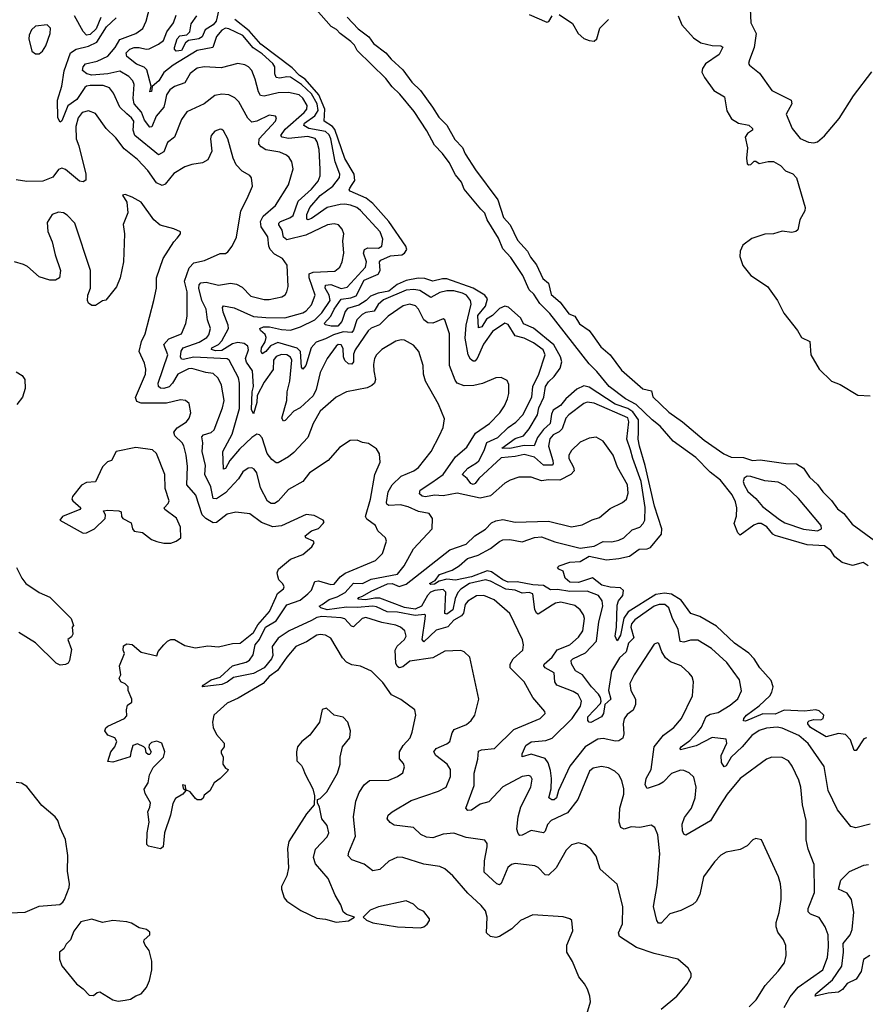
# Model space of a CAD drawing. Extents: x 2087054 to 2277909, y 548907 to 753496.
# Tile 304 of 444: x 2190784 to 2195598, y 675959 to 681564. Entities that reach past the tile are written whole.
import ezdxf

# ---------------------------------------------------------------- set-up
doc = ezdxf.new("R2010")
doc.units = 0

msp = doc.modelspace()

# ---------------------------------------------------------------- linework, layer by layer
at = {"layer": '0CON20XD'}
for points in [[(2195613.3, 678455), (2195585, 678473.6), (2195525, 678456.2), (2195465, 678473.4), (2195423.6, 678505), (2195402.1, 678542.1), (2195365, 678568.9), (2195266.2, 678573.8), (2195085, 678627.1), (2195071.8, 678635), (2195037.2, 678677.3), (2195005, 678695.5), (2194985, 678695.5), (2194963.3, 678686.7), (2194885, 678628.8), (2194871.7, 678641.7), (2194851.1, 678695), (2194863.4, 678736.6), (2194865.6, 678785), (2194858.7, 678818.7), (2194839.2, 678859.1), (2194772.6, 678942.6), (2194715, 678987.1), (2194632, 679072), (2194504.3, 679165), (2194430.3, 679250.3), (2194384.3, 679285), (2194292.4, 679372.4), (2194232.9, 679405), (2194140, 679475), (2194070, 679560), (2194025, 679604.3), (2193800.9, 679890.9), (2193745, 679948.8), (2193711.1, 680001.1), (2193685, 680026.7), (2193647.3, 680107.3), (2193578.9, 680208.9), (2193535, 680260), (2193510, 680320), (2193444.3, 680425), (2193432.5, 680462.5), (2193408.8, 680485), (2193315, 680598.8), (2193298.6, 680638.6), (2193265, 680681.2), (2193229.7, 680749.7), (2193191.1, 680801.1), (2193145, 680848.8), (2193101.4, 680931.4), (2193030.5, 681040.5), (2192948.8, 681138.8), (2192905, 681181.2), (2192868.3, 681228.3), (2192705, 681387.5), (2192689.2, 681419.2), (2192670, 681440), (2192607.5, 681485), (2192588, 681508), (2192557.5, 681525), (2192443.6, 681653.6)], [(2192243.8, 679646.2), (2192228.7, 679625), (2192227, 679573), (2192175, 679500.7), (2192136.8, 679425), (2192134.2, 679385), (2192115, 679320.8), (2192104, 679345), (2192107.7, 679445), (2192115.2, 679475), (2192108.5, 679565), (2192074.8, 679614.8), (2192069.5, 679635), (2192086.8, 679685), (2192082.9, 679705), (2192061.2, 679721.2), (2192025, 679726.5), (2191995, 679717.9), (2191935, 679681.2), (2191898.2, 679678.2), (2191876.6, 679686.6), (2191878.5, 679695), (2191915, 679714.4), (2191935.1, 679734.9), (2191972.5, 679805), (2191971.1, 679825), (2191941.7, 679898.3), (2191939.2, 679925), (2191945, 679934.4), (2192005, 679924.2), (2192115, 679874.7), (2192185, 679867.6), (2192292.9, 679867.1), (2192395, 679894.2), (2192415, 679906.6), (2192445, 679939.5), (2192465.3, 679995), (2192431.9, 680095), (2192432.8, 680117.2), (2192455, 680126), (2192577.9, 680132.1), (2192606.7, 680155), (2192619.1, 680185), (2192629.6, 680235), (2192624.4, 680305), (2192628.9, 680345), (2192620.2, 680370.2), (2192598.8, 680395), (2192575, 680402.2), (2192536.5, 680396.5), (2192413.9, 680336.1), (2192305, 680311.3), (2192285.8, 680325), (2192278.7, 680365), (2192258.7, 680395), (2192258.9, 680405), (2192268.2, 680415), (2192321.9, 680435), (2192340.3, 680449.7), (2192369.7, 680530.3), (2192445, 680598.4), (2192484.1, 680645), (2192495.4, 680675), (2192495, 680712.5), (2192488.8, 680825), (2192477.7, 680867.7), (2192466.3, 680886.3), (2192425, 680899.5), (2192315, 680887.7), (2192277.8, 680895), (2192270.3, 680905), (2192295, 680939.8), (2192403.8, 681035), (2192418.4, 681055), (2192419.7, 681075), (2192395, 681116.2), (2192375, 681135.3), (2192315, 681150), (2192255, 681147.3), (2192175, 681128.4), (2192155, 681132.1), (2192143, 681153), (2192125.3, 681225.3), (2192105.6, 681275), (2192086.1, 681296.1), (2192065, 681305.8), (2192025, 681313.3), (2191930.9, 681289.1), (2191835, 681294.6), (2191795, 681286.9), (2191755, 681256.7), (2191725, 681203.5), (2191665, 681183.2), (2191638.2, 681165), (2191620, 681135), (2191612.3, 681097.7), (2191604.7, 681065), (2191560.3, 681015), (2191536.5, 680953.5), (2191525, 680951.1), (2191495, 680991.6), (2191476.7, 681036.7), (2191436.1, 681085), (2191429.3, 681115), (2191436.7, 681195), (2191428.1, 681215), (2191405, 681240.8), (2191355, 681270.9), (2191285, 681255.9), (2191195, 681247.7), (2191166.9, 681255), (2191141.8, 681275), (2191144.8, 681295.2), (2191158.6, 681311.4), (2191225, 681327), (2191285, 681356.1), (2191327.2, 681405), (2191355, 681450.8), (2191445.7, 681485), (2191485, 681513.5), (2191504.6, 681555), (2191527.5, 681642.5)], [(2191918.5, 681621.5), (2191903.3, 681555), (2191885, 681533.7), (2191840.8, 681505), (2191822.2, 681465), (2191803.5, 681455), (2191744.8, 681445.2), (2191727.5, 681432.5), (2191705, 681389), (2191674.5, 681385), (2191664.8, 681394.8), (2191665.3, 681405), (2191679.7, 681455), (2191695, 681471), (2191735, 681477.4), (2191751.9, 681495), (2191759.6, 681540.4), (2191791.9, 681585)], [(2193684, 681594), (2193785, 681550), (2193796.5, 681553.5), (2193815, 681585.8)], [(2193854, 681594), (2193931.7, 681541.7), (2193963.8, 681485), (2193995, 681456.2), (2194025, 681444.2), (2194055, 681441.2), (2194070, 681455), (2194085.8, 681515), (2194135, 681564.2)], [(2194941.2, 681625), (2194946.2, 681545), (2194976.1, 681485), (2194965.3, 681404.7), (2194938.8, 681335), (2194933.3, 681315), (2194937.5, 681305), (2194995, 681258.8), (2195065, 681160), (2195176, 681105), (2195180, 681085), (2195147.1, 681025), (2195182, 680945), (2195226.4, 680886.4), (2195275, 680865.6), (2195305, 680862.2), (2195325, 680868.9), (2195365, 680902.9), (2195449, 681001), (2195530.3, 681129.8), (2195635, 681267.1)], [(2194937.1, 675945), (2194975.4, 675984.6), (2195027.1, 676065), (2195102.4, 676147.6), (2195137.1, 676195), (2195147.3, 676237.3), (2195144.2, 676294.2), (2195132.5, 676325), (2195099.7, 676369.7), (2195090, 676400), (2195090.9, 676425), (2195108, 676482), (2195118.2, 676555), (2195118.1, 676605), (2195115.6, 676645), (2195104.3, 676685), (2195007.5, 676895), (2194975, 676902.5), (2194957.5, 676895), (2194925, 676861.2), (2194885, 676840), (2194805, 676824.2), (2194775, 676808), (2194739.7, 676770.3), (2194677.1, 676685), (2194656.2, 676583.8), (2194635.4, 676544.6), (2194615, 676527.1), (2194548.1, 676491.9), (2194485, 676473.1), (2194435, 676420.8), (2194421.3, 676421.3), (2194411.4, 676435), (2194391.1, 676515), (2194412.3, 676635), (2194427.1, 676815), (2194415.7, 676924.3), (2194400, 676965), (2194379.4, 676979.4), (2194315, 676965.6), (2194265, 676969.4), (2194225, 676955.6), (2194206, 676966), (2194196.2, 676996.2), (2194199.5, 677075), (2194223.3, 677155), (2194223.1, 677185), (2194212.1, 677232.1), (2194194.2, 677265), (2194172, 677285), (2194135, 677304.4), (2194095, 677313.3), (2194047.6, 677302.4), (2194027.8, 677285), (2193960.9, 677125), (2193901.8, 677048.2), (2193809.2, 677005), (2193787.9, 676982.1), (2193775.4, 676944.6), (2193765, 676935.7), (2193695, 676948.9), (2193645, 676921.4), (2193630.6, 676920.6), (2193620.8, 676930.8), (2193614.6, 676955), (2193621.4, 677025), (2193637.6, 677082.4), (2193694.6, 677195), (2193701.1, 677241.1), (2193694.2, 677255), (2193682, 677262), (2193645, 677254.6), (2193533.9, 677196.1), (2193455, 677111.9), (2193405, 677098.1), (2193355, 677064.4), (2193335, 677061.4), (2193324.3, 677075), (2193371.4, 677205), (2193371.6, 677275), (2193392.8, 677355), (2193395, 677400), (2193412.9, 677407.1), (2193486, 677414), (2193597.6, 677522.4), (2193746.2, 677585), (2193776.2, 677615), (2193773.8, 677625), (2193704.7, 677704.7), (2193655.6, 677795), (2193575.4, 677875), (2193576.1, 677895), (2193593.8, 677926.2), (2193647.5, 677975), (2193652.5, 678005), (2193646.1, 678033.9), (2193575, 678182.5), (2193485, 678261.1), (2193425.3, 678285.3), (2193385, 678284.5), (2193335, 678253.5), (2193320.7, 678235), (2193310, 678185), (2193299.1, 678170.9), (2193255.8, 678145), (2193222.1, 678107.9), (2193155, 678089), (2193085, 678022.9), (2193074.7, 678034.7), (2193092.9, 678152.9), (2193093.6, 678173.6), (2193088.4, 678178.4), (2193035, 678171.7), (2192935, 678191.6), (2192875, 678192.3), (2192815, 678221.5), (2192795, 678224.6), (2192705, 678217), (2192645, 678219.2), (2192533.8, 678205), (2192498.1, 678215), (2192488.8, 678225), (2192505, 678234.5), (2192545, 678263.2), (2192591.5, 678278.5), (2192636.5, 678303.5), (2192685, 678355.7), (2192735, 678354.8), (2192785, 678379), (2192935, 678408.2), (2192973.3, 678455), (2193025, 678551.8), (2193132, 678665), (2193134.2, 678725), (2193115, 678752.9), (2193055, 678764.6), (2192995, 678791.3), (2192951.4, 678801.4), (2192885, 678797.6), (2192874.8, 678804.8), (2192873, 678815), (2192881.2, 678875), (2192903.8, 678915), (2192955.8, 678965.8), (2193028.6, 678995), (2193053.5, 679015), (2193125.5, 679105), (2193172.9, 679197.1), (2193195, 679242.5), (2193201.7, 679291.7), (2193168.5, 679375), (2193094.4, 679505), (2193082.2, 679545), (2193080.5, 679595), (2193055.5, 679675), (2193025, 679711.5), (2192975, 679740), (2192955, 679740.6), (2192925, 679733.3), (2192845, 679686.2), (2192815.5, 679655), (2192804.6, 679635), (2192798.9, 679601.1), (2192799.5, 679565), (2192810, 679515), (2192803.1, 679495), (2192789.5, 679480.5), (2192762.2, 679467.8), (2192645, 679445.6), (2192585, 679415.6), (2192494.6, 679335), (2192454.7, 679265), (2192423.8, 679185), (2192345, 679099.4), (2192315, 679074.4), (2192255, 679040.8), (2192245, 679040.8), (2192220.3, 679060.3), (2192193.6, 679095), (2192163.8, 679183.8), (2192150, 679200), (2192135, 679203.3), (2192105, 679186.1), (2192035, 679119.5), (2191980.6, 679055), (2191955, 679009.2), (2191944.7, 679004.7), (2191940.3, 679105), (2191992.8, 679205), (2192035, 679351.2), (2192036.3, 679495), (2192030.2, 679525), (2191977.2, 679625), (2191965, 679633.5), (2191775, 679641.7), (2191715, 679629.5), (2191705, 679631.2), (2191699.8, 679645), (2191703.8, 679676.2), (2191715.4, 679695), (2191805, 679727.5), (2191848.8, 679755), (2191860.9, 679769.1), (2191870.4, 679805), (2191852.6, 679855), (2191846.6, 679915), (2191821.9, 679965), (2191804.6, 680034.7), (2191806.6, 680053.5), (2191815, 680065.7), (2191845, 680069), (2191915, 680052.9), (2191983.3, 680063.3), (2192017.6, 680057.6), (2192050.8, 680040.9), (2192100.4, 679990.4), (2192175, 679970), (2192205, 679970), (2192276.7, 679985), (2192295, 679997.5), (2192305.6, 680015), (2192311.9, 680045), (2192306.4, 680166.4), (2192280.8, 680205), (2192235, 680229.6), (2192210.3, 680255), (2192202.2, 680275), (2192196.8, 680326.8), (2192158.1, 680385), (2192154, 680415), (2192170.3, 680445), (2192240, 680505), (2192315, 680624.2), (2192340, 680715), (2192333.8, 680753.8), (2192318.8, 680778.8), (2192302.2, 680792.2), (2192265, 680809.2), (2192185, 680822.7), (2192158.9, 680838.9), (2192145.9, 680855), (2192146.4, 680885), (2192240, 680985), (2192245.8, 681005), (2192241.2, 681015), (2192205, 681020.6), (2192135, 680985.5), (2192105, 680980.6), (2192082.2, 681002.2), (2192031.8, 681095), (2192007.9, 681117.9), (2191975, 681136.5), (2191935, 681139.6), (2191895, 681132.5), (2191834.2, 681085), (2191735, 681038.1), (2191705.3, 680994.7), (2191665, 680895.7), (2191625.6, 680865), (2191605, 680810.9), (2191575, 680793.8), (2191440, 680905), (2191429.6, 680935), (2191433.1, 680985), (2191421.3, 681005), (2191395, 681028.2), (2191354.8, 681064.8), (2191317.9, 681145), (2191295, 681176.5), (2191259.4, 681189.4), (2191185, 681189), (2191165, 681185.2), (2191155, 681176.6), (2191110.2, 681109.8), (2191057.4, 681072.6), (2191025, 680988.5), (2191015, 680979.6), (2191000.8, 681005), (2190999.8, 681105), (2191023.6, 681185), (2191037.1, 681272.9), (2191072.5, 681375), (2191105, 681396.1), (2191175, 681412.2), (2191224.2, 681435), (2191278, 681522), (2191334.3, 681575)], [(2191245.6, 681575.6), (2191219.3, 681510.7), (2191185, 681480), (2191165, 681476), (2191145, 681496), (2191096.5, 681585)], [(2194993, 677517), (2194951.8, 677488.2), (2194896.1, 677423.9), (2194833.5, 677366.5), (2194805, 677316), (2194795, 677310.8), (2194779.1, 677335), (2194776.2, 677375), (2194808.5, 677445), (2194805, 677468.6), (2194725, 677478.2), (2194635, 677430.8), (2194545, 677407.5), (2194542.9, 677415), (2194550, 677425), (2194599.3, 677460.7), (2194645, 677509.1), (2194665, 677537.1), (2194692.4, 677597.6), (2194715, 677610.2), (2194759.6, 677620.4), (2194828.9, 677661.1), (2194872, 677698), (2194892.7, 677742.7), (2194881.5, 677805), (2194808.8, 677905), (2194722.9, 677985), (2194645, 678031.8), (2194601.7, 678031.7), (2194565, 678020.3), (2194544.2, 678024.2), (2194532.9, 678095), (2194500.5, 678155), (2194480, 678215), (2194455.8, 678235), (2194425, 678235.2), (2194395, 678226), (2194285, 678148.1), (2194267.6, 678125), (2194263, 678105), (2194280, 678045), (2194249.2, 678015), (2194235.8, 677965), (2194198.7, 677931.3), (2194153.7, 677855), (2194135.6, 677745), (2194149.7, 677695), (2194115.3, 677664.7), (2194106.7, 677615), (2194095.6, 677594.4), (2194035, 677562.5), (2194024.8, 677564.8), (2194017.3, 677575), (2194017.4, 677595), (2194089.9, 677670.1), (2194094.7, 677685), (2194090.8, 677705), (2194079.4, 677725), (2194038.1, 677765), (2193988.5, 677835), (2193947.2, 677857.3), (2193925.9, 677895.9), (2193923.3, 677915), (2193932.5, 677925), (2194005, 677959), (2194067.1, 678025), (2194081.6, 678135), (2194103.4, 678225), (2194100.5, 678255), (2194078.2, 678285), (2194015, 678309.8), (2193915, 678308.2), (2193845, 678320.6), (2193805, 678318.1), (2193765, 678343.2), (2193705, 678345.9), (2193615, 678364.2), (2193565, 678362), (2193535, 678375.2), (2193470.1, 678420.1), (2193445, 678426.9), (2193355, 678392.9), (2193265, 678373.4), (2193215, 678378.7), (2193171.9, 678368.1), (2193145, 678350), (2193125, 678348.6), (2193116, 678355), (2193148.2, 678371.8), (2193174.7, 678405), (2193245, 678430.3), (2193286.1, 678453.9), (2193333.6, 678496.4), (2193394, 678516), (2193465, 678554.1), (2193515, 678593.2), (2193535, 678601.8), (2193575, 678604), (2193645, 678591.8), (2193715, 678616), (2193755, 678618.9), (2193830.5, 678590.5), (2193975, 678554.8), (2194055, 678565.8), (2194105, 678594.1), (2194155, 678590.9), (2194195, 678600), (2194222.2, 678615), (2194271.2, 678658.8), (2194315, 678675.5), (2194333.6, 678695), (2194341.8, 678715), (2194344, 678786), (2194321.5, 678935), (2194273.4, 679065), (2194261.6, 679115), (2194239.5, 679175), (2194251.7, 679275), (2194245, 679296.4), (2194055, 679380.2), (2194015, 679387.2), (2193995, 679378.8), (2193909.5, 679315), (2193893.1, 679295), (2193871.5, 679235), (2193855, 679218.4), (2193820.1, 679199.9), (2193802.1, 679177.9), (2193794.8, 679135.2), (2193819.6, 679055), (2193820.7, 679035), (2193815, 679028.5), (2193765, 679028.1), (2193715, 679073.4), (2193655, 679088.2), (2193605, 679076.4), (2193525, 679068.8), (2193398, 678952), (2193377.2, 678922.8), (2193365, 678917.7), (2193353, 678923), (2193331.2, 678951.2), (2193301.9, 678975), (2193335, 679011.2), (2193385, 679041.2), (2193396.9, 679053.1), (2193428, 679112), (2193443.4, 679156.6), (2193505, 679185.2), (2193565, 679242.3), (2193608.2, 679271.8), (2193647.8, 679315), (2193699.8, 679415), (2193704.8, 679475), (2193739.2, 679545), (2193775.8, 679655), (2193764.7, 679685), (2193709.6, 679725), (2193655, 679750), (2193604.3, 679764.3), (2193565, 679829.2), (2193546.6, 679836.6), (2193475, 679789.5), (2193425, 679717.1), (2193389.1, 679635), (2193375, 679620.6), (2193365, 679619.4), (2193350.7, 679630.7), (2193337.3, 679655), (2193319.9, 679749.9), (2193324.8, 679825), (2193343.7, 679905), (2193354.2, 679944.2), (2193350, 679965), (2193326.7, 679995), (2193305, 680006.5), (2193255, 680020.3), (2193215, 680020.4), (2193175, 680010.7), (2193125, 679982.8), (2193061.7, 680021.7), (2193027.6, 680027.6), (2192985, 680024), (2192855, 679968.3), (2192825, 679941.6), (2192802.5, 679905), (2192755, 679896.5), (2192732.7, 679885), (2192703.7, 679855), (2192685, 679795.5), (2192675, 679782.8), (2192625, 679786.8), (2192569.7, 679770.3), (2192525, 679746.7), (2192471.5, 679728.5), (2192442.6, 679695), (2192413.9, 679595), (2192395, 679573.8), (2192387.7, 679585), (2192382.5, 679675), (2192363.7, 679693.7), (2192254, 679726), (2192212.1, 679707.9), (2192185, 679674.3), (2192165, 679661.8), (2192159.1, 679675), (2192160.2, 679695), (2192180.8, 679729.2), (2192187.5, 679755), (2192181.7, 679771.7), (2192154.4, 679795), (2192151.5, 679805), (2192172.5, 679815), (2192205.8, 679815.8), (2192275, 679799.7), (2192325, 679796.6), (2192382.2, 679815), (2192463.9, 679855), (2192503.8, 679895), (2192551.7, 679965), (2192546.5, 679995), (2192522.3, 680035), (2192525, 680051.5), (2192554.8, 680055.2), (2192615, 680033.5), (2192648.4, 680041.6), (2192753.1, 680155), (2192758.7, 680185), (2192742.1, 680235), (2192746.6, 680255), (2192765, 680265.2), (2192826.2, 680263.8), (2192846.4, 680275), (2192851.1, 680315), (2192835.3, 680355), (2192725, 680478), (2192703.8, 680493.9), (2192667.1, 680507.1), (2192635, 680513.8), (2192608.9, 680511.1), (2192535, 680493.6), (2192445, 680431.7), (2192425, 680424.1), (2192417.8, 680427.8), (2192419.5, 680455), (2192436.6, 680495), (2192495, 680563.1), (2192566.8, 680615), (2192604.3, 680665), (2192607.2, 680685), (2192579.1, 680755), (2192555.1, 680885), (2192545, 680907.5), (2192525, 680926.2), (2192429.1, 680945), (2192401, 680961), (2192405.8, 680975), (2192463.8, 681016.2), (2192482.8, 681047.2), (2192478.3, 681085), (2192445, 681142.2), (2192388.4, 681195), (2192325, 681236.5), (2192305, 681238.5), (2192265, 681230.4), (2192244.8, 681234.8), (2192237.1, 681255), (2192236.8, 681295), (2192225.9, 681315), (2192165, 681368.9), (2192112.6, 681402.6), (2192055, 681474.4), (2191975, 681511.6), (2191955, 681515.4), (2191935, 681503.1), (2191905, 681467.3), (2191884.4, 681405.6), (2191795, 681388.9), (2191657.5, 681305), (2191605, 681262.3), (2191576.6, 681215), (2191537.5, 681182.5), (2191535, 681153.8), (2191525, 681152.5), (2191533.1, 681185), (2191507.5, 681277.5), (2191492.6, 681292.6), (2191449.4, 681309.4), (2191393.9, 681353.9), (2191390.5, 681375), (2191411.3, 681395), (2191435, 681404.5), (2191465, 681405.2), (2191504.7, 681395.2), (2191521.5, 681398.5), (2191575, 681423.9), (2191602, 681445), (2191621.4, 681495), (2191659.2, 681545), (2191675, 681588.6)], [(2195605.2, 677474.8), (2195589.4, 677470.6), (2195545, 677404), (2195535, 677404), (2195514, 677465), (2195485, 677494.7), (2195445, 677501.1), (2195375, 677481), (2195286.4, 677535), (2195270.7, 677555), (2195270, 677565), (2195277.7, 677572.3), (2195305, 677579.8), (2195345, 677577.9), (2195358.1, 677585), (2195360.6, 677605), (2195335, 677630), (2195315, 677634.6), (2195252.1, 677627.9), (2195135, 677632.3), (2195085, 677611.1), (2195015, 677611.5), (2194915, 677570.9), (2194905, 677572.9), (2194905.5, 677585), (2194922, 677605), (2194992.8, 677657.2), (2195054.1, 677715), (2195066, 677735), (2195072.1, 677765), (2195061.9, 677801.9), (2194996.7, 677875), (2194965.3, 677925.3), (2194935, 677958.1), (2194853.8, 678013.8), (2194750.4, 678110.4), (2194655, 678166.9), (2194603.6, 678183.6), (2194548.8, 678258.8), (2194495, 678293.2), (2194455, 678300), (2194405, 678292), (2194247.1, 678192.9), (2194223.2, 678156.8), (2194205, 678060.8), (2194185, 678028), (2194174.3, 678055), (2194182.2, 678105), (2194185, 678231.2), (2194193.4, 678255), (2194216.6, 678285), (2194220.8, 678315), (2194205, 678330.2), (2194146, 678334), (2194097.5, 678345), (2194045, 678385.8), (2193965, 678359.1), (2193915, 678361.8), (2193889.1, 678385), (2193878.6, 678425), (2193852.5, 678435), (2193846, 678445), (2193855, 678455.3), (2193915, 678476.4), (2193975, 678479.5), (2194025, 678509.7), (2194125, 678489.5), (2194195, 678495.8), (2194255, 678510.6), (2194309.9, 678550.1), (2194355, 678552.3), (2194375, 678559.4), (2194438.2, 678635), (2194438.7, 678665), (2194397.3, 678795), (2194345.2, 679025), (2194312.6, 679135), (2194305.2, 679175), (2194305.9, 679215), (2194307.2, 679285), (2194275, 679330.9), (2194245, 679350), (2194173, 679375), (2194025, 679471.7), (2193995, 679480.2), (2193955, 679459.4), (2193893.5, 679405), (2193861.8, 679368.2), (2193820.1, 679339.9), (2193811.2, 679318.8), (2193804.1, 679265), (2193765, 679230.8), (2193731, 679185), (2193712.7, 679137.3), (2193655, 679139), (2193575, 679122.2), (2193528, 679125), (2193605, 679178.7), (2193652, 679195), (2193685, 679234.1), (2193730.9, 679315), (2193739.5, 679355), (2193767.4, 679415), (2193777, 679475), (2193795, 679502.3), (2193826.8, 679533.2), (2193860.7, 679579.3), (2193870.2, 679615), (2193863.3, 679645), (2193825, 679712.2), (2193708.5, 679808.5), (2193652.5, 679832.5), (2193636.1, 679865), (2193567.1, 679927.1), (2193545, 679933.5), (2193515, 679920.1), (2193475, 679879.9), (2193441.7, 679858.3), (2193415, 679814.4), (2193395, 679810), (2193391.2, 679878.8), (2193436.4, 679933.6), (2193446.4, 679975), (2193432, 679995), (2193364.7, 680034.7), (2193215, 680088.7), (2193191, 680089), (2193135, 680074.3), (2193089.6, 680089.6), (2193053, 680093), (2192985, 680078.9), (2192933.6, 680056.4), (2192885, 680018.7), (2192825, 680006.4), (2192781.1, 679988.9), (2192755.5, 679964.5), (2192715, 679939), (2192650.2, 679919.8), (2192636.9, 679903.1), (2192618.5, 679845), (2192595, 679818.3), (2192558.1, 679818.1), (2192525.6, 679825.6), (2192517.5, 679835), (2192554.5, 679875.5), (2192573.9, 679915), (2192615, 679973), (2192669.8, 679980.2), (2192698.8, 679991.2), (2192745, 680081.5), (2192825.5, 680114.5), (2192836.4, 680135), (2192832.8, 680185), (2192840, 680195), (2192895, 680218.9), (2192958.5, 680225), (2192975.4, 680235), (2192987.3, 680255), (2192981.8, 680275), (2192885.3, 680415.3), (2192795, 680516.8), (2192756.8, 680546.8), (2192665, 680588), (2192660, 680595), (2192663.1, 680605), (2192677.5, 680625), (2192691.5, 680648.5), (2192687.3, 680685), (2192635, 680773.9), (2192578.8, 680938.8), (2192565, 680955.2), (2192516.7, 680985), (2192520.2, 681055), (2192486.2, 681136.2), (2192408.5, 681225), (2192377, 681245), (2192335, 681288.6), (2192156.8, 681425), (2192090.9, 681500.9), (2192008.2, 681565)], [(2192648.3, 681578.3), (2192711.2, 681511.2), (2192772.5, 681465), (2192798.8, 681428.8), (2192868.8, 681375), (2192898.6, 681338.6), (2192965, 681278.8), (2193017, 681207), (2193065, 681160), (2193133.3, 681065), (2193169.5, 681009.5), (2193215, 680963.3), (2193261.9, 680881.9), (2193305, 680836.2), (2193320, 680800), (2193379.4, 680709.4), (2193505, 680538.8), (2193538.1, 680438.1), (2193576.9, 680395), (2193617.8, 680307.8), (2193675, 680246), (2193690.9, 680210.9), (2193725, 680168.8), (2193761.2, 680091.2), (2193795, 680063.3), (2193809.5, 679999.5), (2193861.2, 679955), (2193909.5, 679889.5), (2193945, 679876.7), (2193971.5, 679831.5), (2194025.8, 679795), (2194045.9, 679765.9), (2194091.3, 679701.3), (2194145.8, 679655), (2194209.4, 679569.4), (2194331.9, 679461.9), (2194380.5, 679450.5), (2194387.6, 679417.6), (2194480, 679330), (2194557.5, 679275), (2194680.8, 679170.8), (2194791.9, 679091.9), (2194833.2, 679073.2), (2194905, 679072.2), (2194955, 679054.4), (2194998.3, 679058.3), (2195145, 679037.3), (2195205.8, 679035), (2195245, 679010), (2195278.9, 678958.9), (2195325, 678918.2), (2195355.3, 678875.3), (2195405, 678827.5), (2195438.4, 678778.4), (2195475, 678752.7), (2195522.2, 678692.2), (2195649.1, 678599.1)], [(2194532.2, 681585), (2194553.1, 681535), (2194620, 681460), (2194661.9, 681431.9), (2194725, 681417.1), (2194775.3, 681415.3), (2194786.5, 681406.5), (2194765, 681364.7), (2194687.7, 681312.3), (2194670.3, 681285), (2194667.1, 681265), (2194681.6, 681235), (2194735, 681161.1), (2194795.3, 681125.3), (2194809.1, 681045), (2194835, 681000), (2194875, 680973.7), (2194934, 680964), (2194956, 680945), (2194956.2, 680935), (2194926.9, 680915), (2194914.3, 680895), (2194926.9, 680835), (2194921.1, 680775), (2194925, 680742.5), (2194935, 680736.7), (2194945, 680740), (2194965, 680757.5), (2194975, 680757.5), (2194994.2, 680744.2), (2195045, 680755.6), (2195075, 680755.8), (2195115, 680732.9), (2195143, 680703), (2195185.9, 680685.9), (2195205, 680662.7), (2195254.3, 680495), (2195252.8, 680475), (2195224.5, 680425), (2195212.9, 680367.1), (2195202.7, 680357.3), (2195178.8, 680351.2), (2195125, 680358.9), (2195074.7, 680345.3), (2195025, 680342.5), (2194951.9, 680318.1), (2194900.2, 680279.8), (2194884.3, 680245), (2194884.2, 680215), (2194900, 680165), (2194945, 680108), (2195041.4, 680045), (2195098, 679965), (2195133, 679893), (2195212, 679795), (2195235, 679753.8), (2195281.2, 679731.2), (2195286.9, 679655), (2195335.6, 679575), (2195405, 679506.7), (2195453.9, 679486.1)], [(2190895, 681368.8), (2190913.8, 681385), (2190932.5, 681415), (2190958, 681485), (2190960, 681515), (2190940, 681535), (2190875, 681526.2), (2190851.2, 681505), (2190838, 681475), (2190836, 681455), (2190854, 681385), (2190875, 681368.8), (2190895, 681368.8)], [(2191844, 679556), (2191765, 679578.8), (2191745, 679576), (2191684.9, 679545.1), (2191654.7, 679495), (2191635, 679474.2), (2191605, 679464.1), (2191585, 679465.6), (2191574.6, 679475), (2191572.5, 679495), (2191626.8, 679655), (2191605.3, 679715), (2191634, 679746), (2191704.4, 679775), (2191730.8, 679835), (2191736.9, 679875), (2191738.4, 680015), (2191721.4, 680075), (2191748.8, 680151.2), (2191775, 680180.3), (2191836.7, 680193.3), (2191925, 680233.1), (2191955, 680233.3), (2191968.5, 680241.5), (2191994, 680275), (2192018.6, 680325), (2192042.5, 680475), (2192078.9, 680545), (2192109.4, 680615), (2192104.1, 680664.1), (2192095, 680676), (2192050.4, 680700.4), (2192016.9, 680736.9), (2191998.5, 680775), (2191968.1, 680885), (2191945, 680931.2), (2191935, 680939.2), (2191925, 680940.8), (2191895, 680929.2), (2191874.3, 680905), (2191870.8, 680885), (2191878.6, 680815), (2191854.2, 680765), (2191825, 680748.1), (2191765, 680738.9), (2191724.6, 680725.4), (2191661.9, 680688.1), (2191612, 680628), (2191595, 680619.6), (2191562.1, 680635), (2191514.3, 680704.3), (2191455, 680767.5), (2191378.8, 680828.8), (2191331.3, 680891.3), (2191277.3, 680945), (2191215, 681030), (2191175, 681045.4), (2191140, 681035), (2191117.1, 681005), (2191104.7, 680955), (2191104.8, 680885), (2191120.8, 680845), (2191160, 680685), (2191160.9, 680649.1), (2191145, 680640), (2191125, 680643.6), (2191045, 680710), (2191025, 680718.6), (2191005, 680710), (2190973.8, 680666.2), (2190916.3, 680643.6), (2190825, 680642.5), (2190765, 680651.9)], [(2193973.6, 675776.4), (2194033, 675973), (2194030, 676005), (2194016.2, 676045), (2194000, 676075), (2193966.2, 676115), (2193931.7, 676201.7), (2193898.8, 676255), (2193898.8, 676295), (2193933.6, 676376.4), (2193926.7, 676435), (2193915.7, 676445.7), (2193877.3, 676457.3), (2193705, 676467.5), (2193635, 676436.2), (2193585, 676389.2), (2193515, 676344.3), (2193495, 676339.2), (2193465, 676344), (2193440.8, 676365), (2193444.4, 676455), (2193435, 676491.2), (2193411.4, 676521.4), (2193335, 676591.4), (2193250.6, 676690.6), (2193205, 676729.2), (2193175, 676742.9), (2193085, 676756.4), (2192965, 676794.5), (2192935, 676797.1), (2192886.3, 676773.7), (2192835, 676725.5), (2192795, 676718.5), (2192745, 676756.9), (2192675, 676780.4), (2192654.6, 676804.6), (2192657.5, 676825), (2192696.6, 676915), (2192683.5, 677025), (2192698.2, 677115), (2192716.9, 677165), (2192745, 677208.9), (2192775, 677232.7), (2192885, 677235.5), (2192933.8, 677255), (2192965, 677276.2), (2192975, 677310), (2192968.7, 677328.7), (2192946.8, 677356.8), (2192945.7, 677395), (2192967.4, 677432.6), (2193007.1, 677475), (2193018.8, 677508.8), (2193038.8, 677605), (2193032.5, 677635), (2192954.4, 677694.4), (2192901.1, 677721.1), (2192850.8, 677790.8), (2192786.2, 677855), (2192723.2, 677883.2), (2192675, 677891.9), (2192645, 677906.7), (2192621.3, 677931.3), (2192555, 678042), (2192525, 678060), (2192495, 678064.2), (2192475, 678059.2), (2192417.1, 678022.9), (2192355.7, 677995), (2192305, 677935.6), (2192251.6, 677858.4), (2192203.8, 677825), (2192169.6, 677785), (2192027.7, 677702.3), (2191965, 677673.8), (2191890, 677605), (2191881.2, 677565), (2191886, 677535), (2191903.8, 677495), (2191947.5, 677445), (2191947.5, 677425), (2191931.7, 677401.7), (2191930.7, 677390.7), (2191942.5, 677365), (2191940.8, 677325), (2191955, 677302.5), (2191970, 677295), (2191967.5, 677285), (2191925.9, 677244.1), (2191890.7, 677219.3), (2191866.2, 677173.8), (2191835, 677150), (2191828.3, 677131.7), (2191817, 677123), (2191795, 677123.3), (2191785, 677130), (2191755, 677167.5), (2191730, 677180), (2191727.5, 677205), (2191711.7, 677208.3), (2191715, 677190), (2191730, 677175), (2191712.5, 677155), (2191670.5, 677129.5), (2191655, 677102.5), (2191641.9, 677035), (2191609.2, 676935), (2191600, 676855), (2191586.2, 676843.8), (2191518, 676858), (2191508.8, 676868.8), (2191510, 676935), (2191522, 676995), (2191513.3, 677055), (2191525, 677080), (2191528, 677105), (2191498.3, 677158.3), (2191493.6, 677183.6), (2191515, 677220), (2191523.3, 677265), (2191543.9, 677306.1), (2191603.3, 677365), (2191610, 677395), (2191593.3, 677445), (2191565, 677456.7), (2191535, 677449.4), (2191522, 677435), (2191520, 677420), (2191532.5, 677395), (2191525, 677380), (2191515, 677380), (2191505, 677390), (2191500, 677415), (2191491.2, 677425), (2191455, 677440.9), (2191428.2, 677431.8), (2191417.5, 677392.5), (2191412.5, 677367.5), (2191315, 677337.5), (2191285, 677340), (2191303.3, 677395), (2191326.7, 677425), (2191336.7, 677455), (2191325.8, 677475.8), (2191285, 677491.2), (2191269.2, 677515), (2191275, 677533.3), (2191285, 677541.2), (2191380, 677585), (2191395, 677600), (2191392.5, 677635), (2191398.3, 677661.7), (2191421.7, 677678.3), (2191422.5, 677695), (2191402.5, 677745), (2191402.5, 677765), (2191385, 677782.5), (2191360, 677795), (2191350, 677815), (2191360, 677835), (2191352.5, 677885), (2191380, 677955), (2191372.5, 677975), (2191375, 678000), (2191395, 678010), (2191425, 678007.5), (2191475, 677962.5), (2191565, 677942.5), (2191573, 677967), (2191604.1, 678005.9), (2191625, 678026.7), (2191645, 678036.2), (2191665.8, 678035.8), (2191725, 678001.2), (2191785, 677987.5), (2191855, 677998.8), (2191915, 677994), (2191995, 678012.5), (2192038.8, 678015), (2192114.2, 678075), (2192140.6, 678119.4), (2192205.5, 678195), (2192242.1, 678275), (2192252.4, 678297.6), (2192286.6, 678323.4), (2192290, 678335), (2192282.5, 678352.5), (2192260, 678375), (2192253.3, 678395), (2192250, 678415), (2192256.7, 678435), (2192325, 678493.3), (2192395, 678520), (2192447, 678563), (2192461.2, 678585), (2192456.7, 678595), (2192413.3, 678615), (2192410, 678625), (2192445, 678654.3), (2192485, 678667.5), (2192512.5, 678695), (2192516.7, 678705), (2192512.5, 678715), (2192460.8, 678740.8), (2192415, 678746.9), (2192275, 678683.3), (2192225, 678676.2), (2192161, 678701), (2192095, 678750), (2192015, 678760), (2191965, 678749.6), (2191905, 678701.8), (2191885, 678699.1), (2191843.6, 678725), (2191823.5, 678745), (2191787.1, 678857.1), (2191736.5, 678915), (2191740.1, 679020.1), (2191732.5, 679085), (2191717.6, 679137.6), (2191709.6, 679155), (2191667.7, 679195), (2191662.5, 679215), (2191680.3, 679239.7), (2191734.4, 679275), (2191748.9, 679295), (2191757.8, 679325), (2191749.1, 679379.1), (2191727.5, 679395), (2191698.9, 679398.9), (2191619.6, 679380.4), (2191475, 679379.8), (2191450.7, 679390.7), (2191443.4, 679413.4), (2191500.9, 679545), (2191502.9, 679575), (2191495, 679607.5), (2191464.4, 679675), (2191478.2, 679731.8), (2191498.6, 679775), (2191548.5, 679965), (2191562.2, 680035), (2191562.5, 680095), (2191601.8, 680205), (2191660.7, 680299.3), (2191680.5, 680319.5), (2191700, 680345), (2191700, 680355), (2191662.3, 680372.3), (2191584.7, 680394.7), (2191548.6, 680425), (2191475, 680524.3), (2191425, 680553.8), (2191385, 680567.5), (2191370, 680565), (2191393.9, 680523.9), (2191400, 680465), (2191372.3, 680397.7), (2191381.2, 680345), (2191374.2, 680185), (2191355.6, 680094.4), (2191335, 680042.5), (2191275, 679967.5), (2191255, 679962.5), (2191215, 679937.5), (2191195, 679937.5), (2191175, 679950), (2191170, 679965), (2191172, 679995), (2191186.7, 680035), (2191186.6, 680136.6), (2191097.8, 680405), (2191055, 680451.4), (2191033.4, 680463.4), (2191005, 680468.1), (2190970, 680455), (2190940.6, 680409.4), (2190945, 680357.5), (2190969.5, 680299.5), (2190985.5, 680225), (2191017.1, 680135), (2191010.8, 680095), (2190988.7, 680081.3), (2190955, 680081.5), (2190895, 680100.5), (2190828.7, 680158.7), (2190805, 680170.7), (2190755, 680184.7)], [(2195135, 675941.3), (2195169.6, 676000.4), (2195215, 676055.5), (2195354.8, 676155.2), (2195382.3, 676225), (2195388.8, 676285), (2195386.7, 676355), (2195369.8, 676399.8), (2195335, 676452), (2195285, 676472.5), (2195272.5, 676485), (2195272.5, 676505), (2195308.5, 676595), (2195306.4, 676755), (2195272.4, 676842.4), (2195260.9, 676895), (2195261.1, 677005), (2195239.5, 677095), (2195230, 677195), (2195218.2, 677235), (2195181.1, 677315), (2195160, 677345), (2195125, 677364.5), (2195065, 677365.5), (2195035, 677354.4), (2194885.9, 677244.1), (2194812.1, 677155), (2194765.5, 677085), (2194716.5, 677003.5), (2194575, 676922), (2194565, 676927.5), (2194556.2, 676946.2), (2194554.3, 676985), (2194568.8, 677021.2), (2194608.1, 677075), (2194630, 677135), (2194635.3, 677194.7), (2194621.1, 677251.1), (2194595, 677275.7), (2194565, 677289.4), (2194545, 677291.1), (2194495, 677272.5), (2194447.3, 677222.7), (2194425, 677209.4), (2194355, 677188), (2194345, 677207.5), (2194350, 677245), (2194379.2, 677295), (2194395.9, 677425), (2194448.4, 677491.6), (2194507.5, 677535), (2194550.6, 677585), (2194614.4, 677715), (2194619.4, 677795), (2194611.9, 677821.9), (2194594.5, 677844.5), (2194549.2, 677885), (2194488.6, 677908.6), (2194460.6, 677930.6), (2194438.5, 677965), (2194422.3, 678012.3), (2194415, 678016.2), (2194395, 678008), (2194281.1, 677835), (2194257.8, 677785), (2194262.7, 677745), (2194288.5, 677695), (2194290, 677665), (2194277, 677633), (2194242, 677608), (2194225, 677583.3), (2194218.5, 677555), (2194222.2, 677497.8), (2194216.8, 677473.2), (2194195, 677458.7), (2194175, 677455.9), (2194105, 677470.9), (2194075, 677468.7), (2194002, 677425), (2193915.2, 677314.8), (2193850.8, 677175), (2193840.2, 677135), (2193827.3, 677122.7), (2193812.4, 677122.4), (2193796.9, 677135), (2193809.2, 677185), (2193810.9, 677245), (2193805, 677290), (2193792.6, 677332.6), (2193775, 677357.6), (2193695, 677381.8), (2193645, 677366.7), (2193643.5, 677385), (2193665, 677432.5), (2193695, 677453.6), (2193779.5, 677460.5), (2193815, 677474.6), (2193929.8, 677585), (2193976.3, 677655), (2193982.4, 677685), (2193962.7, 677722.7), (2193935, 677740.3), (2193841.9, 677775), (2193830, 677795), (2193826.9, 677845), (2193774.8, 677874.8), (2193767.5, 677885), (2193768.9, 677895), (2193815.5, 677934.5), (2193843.5, 677976.5), (2193915, 678005.3), (2193965, 678048.2), (2193988.9, 678085), (2193998.2, 678155), (2193993.3, 678175), (2193974.6, 678204.6), (2193945, 678228.5), (2193865, 678247.2), (2193835, 678242.4), (2193815, 678231.6), (2193735, 678180.4), (2193725, 678185.5), (2193715.6, 678205.6), (2193705, 678296), (2193685, 678303.7), (2193645, 678298.6), (2193605, 678315.5), (2193552.2, 678322.2), (2193465, 678368), (2193435.8, 678375.8), (2193345, 678353.2), (2193295, 678321.4), (2193277.9, 678302.1), (2193262.1, 678267.9), (2193249.3, 678205), (2193215, 678180), (2193203.7, 678183.7), (2193209.3, 678305), (2193195, 678319.6), (2193147.7, 678315), (2193123.2, 678305), (2193104.8, 678285.2), (2193070.5, 678225), (2193035, 678207.8), (2192975, 678218.1), (2192835, 678270.3), (2192805, 678270.8), (2192755, 678260.8), (2192709.2, 678265), (2192714.2, 678275), (2192735, 678281.1), (2192785, 678311.1), (2192876.9, 678353.1), (2192905, 678353.2), (2192945, 678337.9), (2192985, 678350.1), (2193233.1, 678545), (2193325, 678577.9), (2193374.6, 678625.4), (2193435, 678663.6), (2193470.6, 678699.4), (2193495, 678711.2), (2193535, 678719.1), (2193605, 678702.9), (2193795, 678709.8), (2193925, 678677.1), (2193985, 678687.5), (2194043, 678717), (2194085, 678728.9), (2194145, 678780.6), (2194215.3, 678814.7), (2194237.9, 678835), (2194247.5, 678867.5), (2194243.8, 678915), (2194187.1, 679017.1), (2194161.8, 679085), (2194105.8, 679165), (2194065, 679187.8), (2194025, 679180.5), (2193975, 679158.5), (2193925, 679111.9), (2193910.4, 679085), (2193910, 679065), (2193936.7, 679016.7), (2193939.7, 678995), (2193922.1, 678975), (2193858, 678942), (2193795, 678944.7), (2193755, 678937.7), (2193695, 678958.9), (2193625, 678960), (2193576.9, 678943.1), (2193545, 678924.4), (2193465, 678854.1), (2193405, 678839.8), (2193275, 678867.5), (2193195, 678853.7), (2193145, 678857), (2193095, 678847.6), (2193075, 678851.7), (2193060, 678865), (2193064.7, 678885), (2193131, 678929), (2193195, 678973.9), (2193264.6, 679075), (2193329.8, 679130.2), (2193379.2, 679210.8), (2193457.9, 679265), (2193516.9, 679325), (2193544.5, 679365), (2193561.5, 679405), (2193567.8, 679435), (2193567.7, 679487.7), (2193559.5, 679509.5), (2193525, 679526.2), (2193495, 679524.3), (2193418.1, 679491.9), (2193369.5, 679480.5), (2193315, 679478.4), (2193275.2, 679495.2), (2193262.4, 679512.4), (2193231.6, 679595), (2193230.3, 679775), (2193204.1, 679854.1), (2193195, 679861.2), (2193135, 679835.4), (2193107.6, 679837.6), (2193084.8, 679854.8), (2193055.2, 679915.2), (2193037.5, 679935), (2193005, 679944.2), (2192967.1, 679935), (2192881.2, 679875), (2192833.1, 679826.9), (2192785, 679807.8), (2192767.8, 679792.2), (2192694.3, 679685), (2192685, 679660), (2192684.7, 679615.3), (2192675, 679602.3), (2192655, 679604), (2192634.3, 679624.3), (2192626.7, 679645), (2192625, 679691.2), (2192615, 679712.7), (2192596.2, 679715), (2192585, 679705.4), (2192534.7, 679635), (2192495.3, 679555), (2192471.7, 679458.3), (2192455, 679422.5), (2192381.1, 679355), (2192345, 679334.5), (2192295, 679281.8), (2192285, 679278.9), (2192276.9, 679295), (2192304.4, 679395), (2192306, 679446), (2192322.2, 679505), (2192332.8, 679625), (2192325, 679641.9), (2192304.7, 679655.3), (2192275, 679657.6), (2192243.8, 679646.2)], [(2190765, 679558.6), (2190798.2, 679538.2), (2190812.9, 679515), (2190815.8, 679465), (2190800.8, 679415), (2190767.4, 679372.6)], [(2194435, 675931.9), (2194525.4, 676004.6), (2194584, 676075), (2194606.2, 676115), (2194606.7, 676135), (2194590, 676165), (2194530, 676215), (2194395, 676248.2), (2194295, 676281.2), (2194198.8, 676345), (2194192.5, 676365), (2194216.3, 676416.3), (2194216.7, 676515), (2194185, 676642.5), (2194088.2, 676728.2), (2194065, 676802), (2194035, 676842), (2194005, 676865.7), (2193965, 676877.1), (2193925, 676865.8), (2193895, 676835.8), (2193837.3, 676735), (2193795, 676693.3), (2193775, 676695.7), (2193735, 676737.1), (2193717.3, 676747.3), (2193605, 676760.9), (2193584, 676755), (2193562.8, 676737.2), (2193525, 676646.2), (2193515, 676639.4), (2193500, 676645), (2193428.8, 676711.2), (2193430.7, 676775), (2193444.5, 676855), (2193444.3, 676875), (2193432.7, 676892.7), (2193325, 676907.5), (2193255, 676933.8), (2193195, 676926.7), (2193136.6, 676906.6), (2193099.4, 676909.4), (2193068, 676925), (2193025, 676965.7), (2192915, 676978), (2192892.9, 676992.9), (2192876.7, 677015), (2192881.2, 677035), (2192903.8, 677055), (2193011.7, 677118.3), (2193168.7, 677171.3), (2193210.8, 677195), (2193235.6, 677255), (2193236.5, 677295), (2193217.8, 677325), (2193153.1, 677375), (2193141.9, 677395), (2193155.7, 677415), (2193215, 677440.8), (2193233.5, 677455), (2193245.5, 677505), (2193257.3, 677522.7), (2193327.6, 677552.4), (2193354.2, 677575), (2193375.4, 677604.6), (2193397.5, 677695), (2193346, 677935), (2193313.3, 677965), (2193295, 677972), (2193205, 677968.1), (2193135, 677930.4), (2193005, 677912.7), (2192965, 677880.5), (2192945, 677874.5), (2192933, 677883), (2192925, 677901.2), (2192922.1, 677975), (2192932.8, 677997.2), (2192974.4, 678035), (2192984.5, 678055), (2192976.9, 678085), (2192952.5, 678105), (2192925, 678116.9), (2192845, 678131.7), (2192755, 678160.7), (2192733.3, 678155), (2192685, 678108.2), (2192672, 678112), (2192635, 678152.4), (2192615, 678159.4), (2192503.3, 678166.7), (2192475, 678160.1), (2192445, 678143.9), (2192317.3, 678085), (2192255, 678042.7), (2192221.7, 677995), (2192224.5, 677945), (2192217.9, 677925), (2192175.1, 677874.9), (2192115, 677841.9), (2192000.8, 677819.2), (2191965, 677792.5), (2191935, 677779.1), (2191822.5, 677765), (2191828.8, 677775), (2191875, 677805.4), (2191925, 677820), (2191994.8, 677885.2), (2192073.5, 677906.5), (2192092.6, 677917.4), (2192112.5, 677947.5), (2192125, 678004.7), (2192149.2, 678035), (2192183.7, 678105), (2192245, 678140.8), (2192305, 678233.3), (2192380.1, 678259.9), (2192425, 678294.8), (2192444.5, 678315.5), (2192465, 678365.4), (2192485, 678369.7), (2192555, 678347.8), (2192575, 678349.6), (2192608.5, 678391.5), (2192636.7, 678413.3), (2192810, 678485), (2192848.9, 678525), (2192872.9, 678595), (2192867.1, 678615), (2192823.5, 678653.5), (2192808.6, 678685), (2192760, 678720), (2192753.1, 678735), (2192781.3, 678835), (2192806.5, 678975), (2192835.6, 679045), (2192832.7, 679092.7), (2192815, 679120), (2192770.5, 679150.5), (2192735, 679156.9), (2192705, 679170.8), (2192665, 679168.6), (2192605, 679129.2), (2192539.2, 679055), (2192434.5, 678985), (2192395.2, 678934.8), (2192315, 678888.5), (2192255, 678822.5), (2192235, 678810.4), (2192215, 678809.1), (2192195, 678821.9), (2192155, 678899.2), (2192134.7, 678984.7), (2192119.4, 679005), (2192105, 679012.5), (2192085, 679010), (2192055, 678990.5), (2192029.4, 678950.6), (2191955, 678869.5), (2191905, 678835.4), (2191885, 678838.6), (2191872.8, 678905), (2191837.5, 678975), (2191842.6, 679025), (2191823.3, 679105), (2191826.5, 679155), (2191821.7, 679188.3), (2191829.7, 679200.3), (2191875, 679213.3), (2191891.2, 679228.8), (2191938.9, 679355), (2191947.2, 679395), (2191932.2, 679482.2), (2191913.1, 679523.1), (2191885, 679550), (2191844, 679556)], [(2195453.9, 679486.1), (2195555, 679425.8), (2195625, 679423.3)], [(2191645, 678583.3), (2191675.7, 678594.3), (2191701.2, 678615), (2191700, 678675), (2191676.1, 678726.1), (2191611.2, 678775), (2191606.2, 678785), (2191630.3, 678809.7), (2191634.5, 678825), (2191613.2, 678895), (2191610.5, 678975), (2191562.3, 679095), (2191540.6, 679115), (2191445, 679128.9), (2191332.5, 679105), (2191306.4, 679053.6), (2191283.9, 679046.1), (2191255, 679017.5), (2191216.4, 678933.6), (2191165, 678928.8), (2191135.9, 678914.1), (2191085, 678850), (2191081.2, 678835), (2191086.2, 678825), (2191132.5, 678785), (2191127.5, 678775), (2191027.5, 678735), (2191013.3, 678715), (2191145, 678641.2), (2191165, 678642), (2191210, 678665), (2191271.2, 678725), (2191273, 678743), (2191261.7, 678768.3), (2191285, 678772.5), (2191348.3, 678768.3), (2191361.7, 678761.7), (2191364, 678735), (2191371.2, 678725), (2191419.2, 678699.2), (2191426, 678665), (2191435, 678651.2), (2191483.9, 678643.9), (2191535, 678603.8), (2191565, 678593.3), (2191603.9, 678583.9), (2191645, 678583.3)], [(2195325, 678654.2), (2195347.9, 678665), (2195347.1, 678685), (2195218, 678838), (2195140.4, 678910.4), (2195101.5, 678931.5), (2195025, 678939.1), (2194945, 678964.1), (2194925, 678964.7), (2194907.1, 678952.9), (2194902.5, 678935), (2194907.1, 678915), (2194928.6, 678878.6), (2194975, 678837.7), (2195012.2, 678792.2), (2195108.2, 678718.2), (2195140.2, 678700.2), (2195245, 678664.1), (2195325, 678654.2)], [(2190766.2, 678445), (2190795.8, 678385), (2190820, 678355), (2190895, 678303.3), (2190955.6, 678275.6), (2191077.5, 678155), (2191090, 678115), (2191082.5, 678105), (2191086.7, 678065), (2191079.3, 678050.7), (2191057.5, 678035), (2191078.3, 677978.3), (2191067.5, 677915), (2191059.7, 677900.3), (2191045, 677892.5), (2191015, 677890), (2190991.2, 677901.2), (2190875, 678016.7), (2190780, 678075)], [(2192585, 676426.2), (2192655, 676433.3), (2192690, 676455), (2192645, 676470), (2192625.8, 676485.8), (2192612.5, 676525), (2192579.3, 676579.3), (2192539.4, 676675), (2192468.3, 676758.3), (2192457.1, 676795), (2192468.3, 676841.7), (2192535, 676911.4), (2192544.3, 676935), (2192535, 676977.5), (2192503.3, 677015), (2192491.7, 677081.7), (2192480, 677105), (2192480, 677125), (2192495, 677130), (2192532.3, 677167.7), (2192594, 677275), (2192608, 677325), (2192608, 677365), (2192622, 677425), (2192664, 677475), (2192666.7, 677515), (2192651.2, 677565), (2192625, 677593.3), (2192573.9, 677603.9), (2192530, 677645), (2192505, 677637.5), (2192490, 677565), (2192435, 677490), (2192390, 677455), (2192366.2, 677425), (2192360, 677395), (2192361.2, 677345), (2192388.8, 677318.8), (2192396.4, 677303.6), (2192408.3, 677268.3), (2192453.3, 677185), (2192462.5, 677145), (2192460, 677095), (2192416.4, 677043.6), (2192316.2, 676885), (2192308, 676845), (2192313.8, 676735), (2192305, 676690), (2192275, 676630), (2192273.6, 676613.6), (2192290, 676565), (2192305, 676546.7), (2192385, 676493.3), (2192475, 676448.8), (2192525, 676444), (2192585, 676426.2)], [(2195625, 676983.8), (2195543.6, 676963.6), (2195515, 676970), (2195440, 677065), (2195386.4, 677176.4), (2195363.1, 677313.1), (2195272.7, 677442.7), (2195218.6, 677488.6), (2195125, 677531.5), (2195095, 677535.8), (2195035, 677531.4), (2194993, 677517)], [(2190685, 676478), (2190815, 676483.8), (2190895, 676518), (2191013, 676527), (2191029.3, 676540.7), (2191040, 676555), (2191065.8, 676624.2), (2191067.5, 676645), (2191057.3, 676717.3), (2191057.8, 676805), (2191045, 676896.2), (2191013.8, 676963.8), (2191001.9, 677005), (2190985.7, 677025), (2190910.6, 677090.6), (2190825, 677199.2), (2190795, 677217.1), (2190765, 677220.8)], [(2195623.6, 676236.4), (2195586.8, 676213.2), (2195574.5, 676145), (2195545, 676102.1), (2195495, 676076.7), (2195467.3, 676042.7), (2195445, 676028.2), (2195386.9, 676023.1), (2195312.5, 676005), (2195315, 676018.2), (2195411.6, 676098.4), (2195463.7, 676175), (2195472.8, 676255), (2195470.8, 676305), (2195510.8, 676355), (2195523.6, 676385), (2195532.4, 676482.4), (2195518.2, 676555), (2195495, 676591.1), (2195444.4, 676615), (2195458.5, 676665), (2195507.5, 676715), (2195589.5, 676750.5), (2195615.7, 676754.3)], [(2193065, 676393.8), (2193085, 676400), (2193103.3, 676415), (2193117.5, 676435), (2193116.1, 676446.1), (2193085, 676486.7), (2193052.7, 676502.7), (2193025, 676528), (2192985, 676547.5), (2192825.7, 676514.3), (2192780, 676495), (2192740, 676455), (2192757.7, 676437.7), (2192795, 676422.5), (2192935, 676400), (2193065, 676393.8)], [(2191345, 675977.5), (2191385, 675982.5), (2191415, 675987.5), (2191445, 676007.5), (2191475, 676017.5), (2191506.7, 676055), (2191523.3, 676095), (2191536.2, 676155), (2191536, 676205), (2191522, 676265), (2191498, 676295), (2191491.2, 676315), (2191493.3, 676325), (2191525, 676353.3), (2191525, 676370), (2191506.7, 676385), (2191465, 676394.3), (2191420.3, 676420.3), (2191395, 676427.5), (2191315, 676436), (2191255, 676424.2), (2191195, 676442.5), (2191131.7, 676428.3), (2191093.3, 676375), (2191073.6, 676326.4), (2191049.3, 676300.7), (2191035.7, 676274.3), (2191010, 676255), (2191010, 676215), (2191025, 676177.5), (2191106.7, 676075), (2191145, 676046.7), (2191180, 676010), (2191205, 676008), (2191225, 676026), (2191240.7, 676030.7), (2191313.6, 675983.6), (2191345, 675977.5)]]:
    msp.add_lwpolyline(points, dxfattribs=at)

doc.saveas('drawing.dxf')
